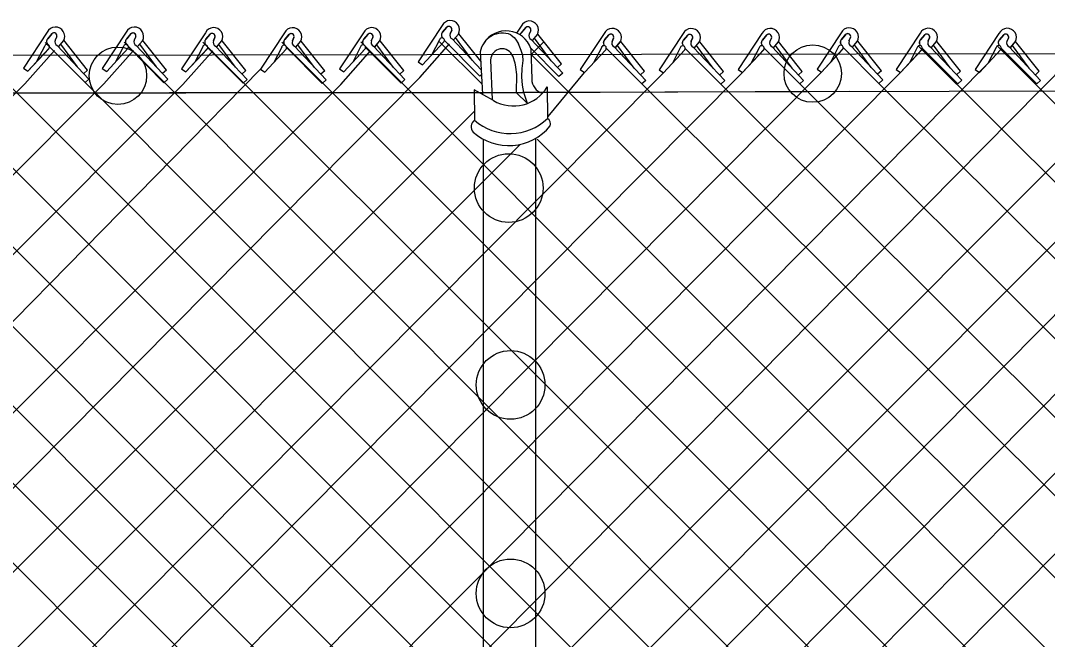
# Model space of a CAD drawing. Extents: x 0 to 1270, y 0 to 830.
# Drawn here: x 416.1 to 468.5, y 407.1 to 438.7 of the extents above; entities that cross this region are included whole.
import ezdxf

# ---------------------------------------------------------------- set-up
doc = ezdxf.new("R2010")
doc.units = 0
doc.layers.add('sb_Chainlink Fence', color=7, linetype='Continuous')
doc.layers.add('sb_Existing Structural Steel', color=7, linetype='Continuous')

msp = doc.modelspace()

# ---------------------------------------------------------------- linework, layer by layer
at = {"layer": 'sb_Chainlink Fence'}
for p, q in [((437.617, 438.428), (436.399, 436.583)), ((437.641, 438.093), (437.863, 438.357)), ((437.843, 438.335), (437.641, 438.093)), ((441.645, 438.405), (441.409, 438.047)), ((417.479, 438.095), (416.261, 436.251)), ((417.503, 437.761), (417.726, 438.024)), ((417.705, 438.003), (417.503, 437.761)), ((417.966, 437.86), (417.884, 437.683)), ((417.885, 437.689), (417.966, 437.856)), ((421.506, 438.092), (420.287, 436.248)), ((421.53, 437.758), (421.752, 438.021)), ((421.732, 438), (421.53, 437.758)), ((421.993, 437.857), (421.911, 437.68)), ((421.911, 437.686), (421.992, 437.853)), ((425.545, 438.068), (424.327, 436.224)), ((425.569, 437.734), (425.791, 437.997)), ((425.771, 437.976), (425.569, 437.734)), ((426.032, 437.833), (425.95, 437.656)), ((425.95, 437.662), (426.031, 437.829)), ((429.572, 438.058), (428.353, 436.214)), ((429.595, 437.724), (429.818, 437.987)), ((429.797, 437.966), (429.595, 437.724)), ((430.058, 437.823), (429.977, 437.646)), ((429.977, 437.652), (430.058, 437.819)), ((433.599, 438.066), (432.38, 436.222)), ((433.622, 437.732), (433.845, 437.996)), ((433.824, 437.974), (433.622, 437.732)), ((434.086, 437.831), (434.004, 437.654)), ((434.004, 437.66), (434.085, 437.827)), ((438.104, 438.192), (438.022, 438.015)), ((438.023, 438.022), (438.104, 438.188)), ((438.196, 437.698), (438.443, 437.991)), ((438.199, 437.702), (438.445, 437.992)), ((439.154, 436.661), (438.306, 437.816)), ((438.443, 437.991), (438.461, 438.025)), ((438.461, 438.025), (438.477, 438.061)), ((439.584, 436.609), (438.467, 438.013)), ((441.575, 437.959), (441.892, 438.334)), ((441.871, 438.313), (441.669, 438.071)), ((442.132, 438.17), (442.051, 437.993)), ((442.051, 437.999), (442.132, 438.166)), ((442.224, 437.675), (442.472, 437.969)), ((442.227, 437.68), (442.473, 437.97)), ((442.472, 437.969), (442.49, 438.003)), ((442.49, 438.003), (442.505, 438.039)), ((443.702, 436.473), (442.496, 437.99)), ((445.874, 438.029), (444.656, 436.185)), ((445.898, 437.695), (446.121, 437.958)), ((446.1, 437.937), (445.898, 437.695)), ((449.901, 438.019), (448.683, 436.174)), ((449.925, 437.685), (450.147, 437.948)), ((450.127, 437.926), (449.925, 437.685)), ((453.928, 438.027), (452.71, 436.183)), ((453.952, 437.693), (454.175, 437.956)), ((454.154, 437.935), (453.952, 437.693)), ((457.959, 438.057), (456.741, 436.213)), ((457.983, 437.723), (458.206, 437.986)), ((458.185, 437.965), (457.983, 437.723)), ((458.446, 437.822), (458.365, 437.645)), ((458.365, 437.651), (458.446, 437.818)), ((461.988, 438.035), (460.77, 436.19)), ((462.012, 437.7), (462.234, 437.964)), ((462.214, 437.942), (462.012, 437.7)), ((466.014, 438.032), (464.796, 436.187)), ((466.038, 437.697), (466.261, 437.961)), ((466.24, 437.939), (466.038, 437.697)), ((389.205, 437.524), (445.861, 380.882)), ((393.229, 437.531), (450.281, 380.603)), ((397.252, 437.537), (453.903, 380.752)), ((401.276, 437.544), (458.198, 380.527)), ((405.3, 437.551), (462.071, 380.786)), ((409.324, 437.558), (465.4, 381.439)), ((413.347, 437.565), (469.714, 381.153)), ((417.341, 437.367), (416.935, 436.592)), ((417.371, 437.571), (473.999, 380.847)), ((417.591, 437.342), (419.405, 435.52)), ((417.99, 437.413), (419.603, 435.7)), ((418.058, 437.365), (418.305, 437.658)), ((418.061, 437.37), (418.307, 437.659)), ((419.016, 436.329), (418.168, 437.484)), ((418.305, 437.658), (418.324, 437.692)), ((418.324, 437.692), (418.339, 437.729)), ((419.536, 436.163), (418.329, 437.68)), ((421.367, 437.364), (420.961, 436.589)), ((421.395, 437.578), (478.012, 380.883)), ((421.618, 437.339), (423.432, 435.517)), ((422.017, 437.41), (423.629, 435.697)), ((422.084, 437.362), (422.332, 437.655)), ((422.088, 437.367), (422.333, 437.656)), ((423.043, 436.326), (422.194, 437.481)), ((422.332, 437.655), (422.35, 437.689)), ((422.35, 437.689), (422.366, 437.726)), ((423.562, 436.16), (422.356, 437.677)), ((425.406, 437.341), (425, 436.565)), ((425.418, 437.585), (481.261, 381.775)), ((425.657, 437.315), (427.471, 435.494)), ((426.056, 437.386), (427.668, 435.673)), ((426.123, 437.338), (426.371, 437.632)), ((426.127, 437.343), (426.372, 437.633)), ((427.082, 436.302), (426.233, 437.457)), ((426.371, 437.632), (426.389, 437.666)), ((426.389, 437.666), (426.405, 437.702)), ((427.601, 436.136), (426.395, 437.653)), ((429.433, 437.33), (429.027, 436.555)), ((429.442, 437.592), (485.353, 381.664)), ((429.684, 437.305), (431.497, 435.483)), ((430.082, 437.376), (431.695, 435.663)), ((430.15, 437.328), (430.398, 437.621)), ((430.153, 437.333), (430.399, 437.622)), ((431.109, 436.292), (430.26, 437.447)), ((430.398, 437.621), (430.416, 437.655)), ((430.416, 437.655), (430.431, 437.692)), ((431.628, 436.126), (430.422, 437.643)), ((433.46, 437.339), (433.054, 436.563)), ((433.466, 437.598), (489.393, 381.626)), ((433.711, 437.313), (435.524, 435.492)), ((434.11, 437.384), (435.722, 435.671)), ((434.177, 437.337), (434.425, 437.63)), ((434.18, 437.341), (434.426, 437.631)), ((435.136, 436.3), (434.287, 437.455)), ((434.425, 437.63), (434.443, 437.664)), ((434.443, 437.664), (434.459, 437.7)), ((435.655, 436.134), (434.449, 437.651)), ((436.471, 435.789), (437.989, 437.498)), ((436.622, 436.431), (437.707, 437.6)), ((436.622, 436.431), (437.7, 437.593)), ((437.478, 437.7), (437.073, 436.924)), ((437.49, 437.605), (439.636, 435.458)), ((437.729, 437.674), (439.543, 435.853)), ((438.128, 437.746), (439.604, 436.178)), ((442.121, 436.918), (442.817, 437.614)), ((442.156, 437.723), (443.769, 436.01)), ((443.182, 436.639), (442.334, 437.794)), ((445.736, 437.301), (445.33, 436.526)), ((446.361, 437.794), (446.279, 437.617)), ((446.28, 437.623), (446.361, 437.79)), ((446.385, 437.347), (447.998, 435.634)), ((446.453, 437.299), (446.701, 437.592)), ((446.456, 437.304), (446.702, 437.593)), ((447.411, 436.263), (446.563, 437.418)), ((446.701, 437.592), (446.719, 437.626)), ((446.719, 437.626), (446.734, 437.663)), ((447.931, 436.097), (446.724, 437.614)), ((449.762, 437.291), (449.357, 436.515)), ((450.388, 437.784), (450.306, 437.606)), ((450.307, 437.613), (450.388, 437.78)), ((450.412, 437.337), (452.025, 435.623)), ((450.48, 437.289), (450.727, 437.582)), ((450.483, 437.293), (450.729, 437.583)), ((451.438, 436.253), (450.59, 437.407)), ((450.727, 437.582), (450.745, 437.616)), ((450.745, 437.616), (450.761, 437.653)), ((451.958, 436.086), (450.751, 437.604)), ((453.79, 437.299), (453.384, 436.524)), ((454.415, 437.792), (454.333, 437.615)), ((454.334, 437.621), (454.415, 437.788)), ((454.439, 437.345), (456.052, 435.632)), ((454.507, 437.297), (454.754, 437.59)), ((454.51, 437.302), (454.756, 437.591)), ((455.465, 436.261), (454.617, 437.416)), ((454.754, 437.59), (454.773, 437.624)), ((454.773, 437.624), (454.788, 437.661)), ((455.985, 436.095), (454.778, 437.612)), ((457.821, 437.329), (457.415, 436.553)), ((458.072, 437.304), (459.885, 435.482)), ((458.47, 437.375), (460.083, 435.662)), ((458.538, 437.327), (458.786, 437.62)), ((458.541, 437.332), (458.787, 437.621)), ((459.496, 436.291), (458.648, 437.446)), ((458.786, 437.62), (458.804, 437.654)), ((458.804, 437.654), (458.819, 437.691)), ((460.016, 436.125), (458.81, 437.642)), ((461.849, 437.307), (461.443, 436.531)), ((461.922, 437.356), (517.896, 381.66)), ((462.475, 437.799), (462.393, 437.622)), ((462.393, 437.628), (462.475, 437.795)), ((462.499, 437.353), (464.112, 435.639)), ((462.566, 437.305), (462.814, 437.598)), ((462.57, 437.309), (462.815, 437.599)), ((463.525, 436.268), (462.676, 437.423)), ((462.814, 437.598), (462.832, 437.632)), ((462.832, 437.632), (462.848, 437.668)), ((464.044, 436.102), (462.838, 437.62)), ((465.876, 437.304), (465.47, 436.528)), ((465.951, 437.357), (522.725, 380.546)), ((466.501, 437.797), (466.419, 437.619)), ((466.42, 437.626), (466.501, 437.792)), ((466.525, 437.35), (468.138, 435.636)), ((466.593, 437.302), (466.84, 437.595)), ((466.596, 437.306), (466.842, 437.596)), ((467.551, 436.265), (466.703, 437.42)), ((466.84, 437.595), (466.859, 437.629)), ((466.859, 437.629), (466.874, 437.665)), ((468.071, 436.099), (466.864, 437.617)), ((416.333, 435.457), (417.851, 437.166)), ((416.484, 436.098), (417.569, 437.267)), ((416.484, 436.098), (417.562, 437.26)), ((418.555, 381.01), (474.616, 437.169)), ((420.36, 435.454), (421.877, 437.163)), ((420.51, 436.095), (421.595, 437.264)), ((420.51, 436.095), (421.588, 437.257)), ((422.602, 381.022), (478.653, 437.175)), ((424.399, 435.43), (425.916, 437.139)), ((424.55, 436.072), (425.634, 437.24)), ((424.55, 436.072), (425.628, 437.233)), ((428.576, 436.061), (429.661, 437.23)), ((428.576, 436.061), (429.654, 437.223)), ((432.452, 435.428), (433.97, 437.137)), ((432.603, 436.07), (433.688, 437.238)), ((432.603, 436.07), (433.681, 437.231)), ((442.153, 437.255), (443.571, 435.831)), ((442.197, 436.928), (498.094, 381.015)), ((444.879, 436.032), (445.964, 437.201)), ((444.879, 436.032), (445.957, 437.194)), ((445.987, 437.276), (447.8, 435.454)), ((448.906, 436.022), (449.991, 437.191)), ((448.906, 436.022), (449.984, 437.184)), ((450.013, 437.266), (451.827, 435.444)), ((452.933, 436.03), (454.018, 437.199)), ((452.933, 436.03), (454.011, 437.192)), ((454.04, 437.274), (455.854, 435.452)), ((456.964, 436.06), (458.049, 437.229)), ((456.964, 436.06), (458.042, 437.222)), ((460.993, 436.038), (462.077, 437.207)), ((460.993, 436.038), (462.071, 437.2)), ((462.1, 437.281), (463.914, 435.46)), ((465.019, 436.035), (466.104, 437.204)), ((465.019, 436.035), (466.097, 437.197)), ((466.126, 437.278), (467.94, 435.457)), ((410.367, 380.911), (465.561, 436.619)), ((414.499, 380.886), (469.582, 436.619)), ((416.261, 436.251), (416.484, 436.098)), ((420.287, 436.248), (420.51, 436.095)), ((436.399, 436.583), (436.622, 436.431)), ((443.702, 436.473), (443.504, 436.294)), ((375.283, 382.141), (428.353, 436.214)), ((383.338, 382.166), (436.471, 435.789)), ((393.94, 380.719), (448.906, 436.022)), ((398.147, 380.886), (452.933, 436.03)), ((402.03, 380.736), (456.964, 436.06)), ((406.111, 380.761), (460.993, 436.038)), ((419.536, 436.163), (419.338, 435.983)), ((423.562, 436.16), (423.364, 435.98)), ((424.327, 436.224), (424.55, 436.072)), ((426.937, 381.311), (481.119, 436.06)), ((427.601, 436.136), (427.403, 435.957)), ((428.353, 436.214), (428.576, 436.061)), ((430.361, 380.778), (485.147, 436.038)), ((431.628, 436.126), (431.43, 435.946)), ((432.38, 436.222), (432.603, 436.07)), ((434.443, 380.918), (489.173, 436.035)), ((435.655, 436.134), (435.457, 435.955)), ((438.186, 380.559), (493.213, 436.011)), ((439.614, 435.917), (439.543, 435.853)), ((443.021, 433.787), (444.879, 436.032)), ((443.769, 436.01), (443.571, 435.831)), ((444.656, 436.185), (444.879, 436.032)), ((447.931, 436.097), (447.733, 435.917)), ((448.683, 436.174), (448.906, 436.022)), ((451.958, 436.086), (451.76, 435.907)), ((452.71, 436.183), (452.933, 436.03)), ((455.985, 436.095), (455.787, 435.915)), ((456.741, 436.213), (456.964, 436.06)), ((460.016, 436.125), (459.818, 435.945)), ((460.77, 436.19), (460.993, 436.038)), ((464.044, 436.102), (463.846, 435.923)), ((464.796, 436.187), (465.019, 436.035)), ((468.071, 436.099), (467.873, 435.92)), ((363.198, 382.169), (416.333, 435.457)), ((367.225, 382.179), (420.36, 435.454)), ((371.252, 382.171), (424.399, 435.43)), ((379.312, 382.163), (432.452, 435.428)), ((419.603, 435.7), (419.405, 435.52)), ((423.629, 435.697), (423.432, 435.517)), ((427.668, 435.673), (427.471, 435.494)), ((431.695, 435.663), (431.497, 435.483)), ((435.722, 435.671), (435.524, 435.492)), ((447.998, 435.634), (447.8, 435.454)), ((447.8, 435.454), (501.834, 381.554)), ((452.025, 435.623), (451.827, 435.444)), ((451.827, 435.444), (505.836, 381.554)), ((456.052, 435.632), (455.854, 435.452)), ((455.854, 435.452), (510.004, 381.371)), ((460.083, 435.662), (459.885, 435.482)), ((459.885, 435.482), (513.662, 381.87)), ((464.112, 435.639), (463.914, 435.46)), ((468.138, 435.636), (467.94, 435.457)), ((387.349, 382.173), (439.252, 434.049)), ((442.467, 432.628), (493.889, 381.126)), ((390.893, 381.616), (441.594, 432.361))]:
    msp.add_line(p, q, dxfattribs=at)
msp.add_lwpolyline([(269.933, 434.85), (441.732, 435.023), (453.58, 435.061), (458.405, 435.084)], dxfattribs=at)
for centre, radius, start, end in [((417.899, 437.888), 0.468, 330.7731, 153.6798), ((421.925, 437.885), 0.468, 330.7731, 153.6798), ((438.036, 438.22), 0.468, 330.7731, 153.6798), ((437.959, 438.238), 0.152, 342.5148, 140.1368), ((437.96, 438.239), 0.152, 340.7344, 129.2174), ((442.065, 438.198), 0.468, 330.7731, 153.6798), ((441.988, 438.216), 0.152, 342.5148, 140.1368), ((441.988, 438.216), 0.152, 340.7344, 129.2174), ((417.822, 437.905), 0.152, 342.5148, 140.1368), ((417.822, 437.906), 0.152, 340.7344, 129.2174), ((421.848, 437.902), 0.152, 342.5148, 140.1368), ((421.848, 437.903), 0.152, 340.7344, 129.2174), ((425.964, 437.861), 0.468, 330.7731, 153.6798), ((425.887, 437.879), 0.152, 342.5148, 140.1368), ((425.888, 437.879), 0.152, 340.7344, 129.2174), ((429.991, 437.851), 0.468, 330.7731, 153.6798), ((429.914, 437.868), 0.152, 342.5148, 140.1368), ((429.914, 437.869), 0.152, 340.7344, 129.2174), ((434.018, 437.859), 0.468, 330.7731, 153.6798), ((433.941, 437.877), 0.152, 342.5148, 140.1368), ((433.941, 437.877), 0.152, 340.7344, 129.2174), ((437.771, 437.952), 0.192, 140.2017, 233.0053), ((437.776, 437.952), 0.195, 133.6672, 232.2344), ((438.216, 437.936), 0.209, 156.4833, 245.1578), ((442.244, 437.913), 0.209, 156.4833, 245.1578), ((446.294, 437.822), 0.468, 330.7731, 153.6798), ((446.217, 437.839), 0.152, 342.5148, 140.1368), ((446.217, 437.84), 0.152, 340.7344, 129.2174), ((450.32, 437.812), 0.468, 330.7731, 153.6798), ((450.243, 437.829), 0.152, 342.5148, 140.1368), ((450.244, 437.83), 0.152, 340.7344, 129.2174), ((454.347, 437.82), 0.468, 330.7731, 153.6798), ((454.27, 437.838), 0.152, 342.5148, 140.1368), ((454.271, 437.838), 0.152, 340.7344, 129.2174), ((458.379, 437.85), 0.468, 330.7731, 153.6798), ((458.302, 437.867), 0.152, 342.5148, 140.1368), ((458.302, 437.868), 0.152, 340.7344, 129.2174), ((462.407, 437.827), 0.468, 330.7731, 153.6798), ((462.33, 437.845), 0.152, 342.5148, 140.1368), ((462.331, 437.846), 0.152, 340.7344, 129.2174), ((466.433, 437.824), 0.468, 330.7731, 153.6798), ((466.356, 437.842), 0.152, 342.5148, 140.1368), ((466.357, 437.843), 0.152, 340.7344, 129.2174), ((417.467, 437.345), 0.128, 319.0215, 170.0696), ((417.633, 437.619), 0.192, 140.2017, 233.0053), ((417.638, 437.619), 0.195, 133.6672, 232.2344), ((418.078, 437.603), 0.209, 156.4833, 245.1578), ((421.493, 437.342), 0.128, 319.0215, 170.0696), ((421.659, 437.616), 0.192, 140.2017, 233.0053), ((421.665, 437.616), 0.195, 133.6672, 232.2344), ((422.105, 437.6), 0.209, 156.4833, 245.1578), ((425.532, 437.319), 0.128, 319.0215, 170.0696), ((425.698, 437.592), 0.192, 140.2017, 233.0053), ((425.704, 437.593), 0.195, 133.6672, 232.2344), ((426.144, 437.576), 0.209, 156.4833, 245.1578), ((429.559, 437.308), 0.128, 319.0215, 170.0696), ((429.725, 437.582), 0.192, 140.2017, 233.0053), ((429.73, 437.582), 0.195, 133.6672, 232.2344), ((430.17, 437.566), 0.209, 156.4833, 245.1578), ((433.586, 437.317), 0.128, 319.0215, 170.0696), ((433.752, 437.59), 0.192, 140.2017, 233.0053), ((433.757, 437.591), 0.195, 133.6672, 232.2344), ((434.198, 437.574), 0.209, 156.4833, 245.1578), ((437.604, 437.678), 0.128, 319.0215, 170.0696), ((445.862, 437.279), 0.128, 319.0215, 170.0696), ((446.028, 437.553), 0.192, 140.2017, 233.0053), ((446.033, 437.553), 0.195, 133.6672, 232.2344), ((446.473, 437.537), 0.209, 156.4833, 245.1578), ((449.888, 437.269), 0.128, 319.0215, 170.0696), ((450.055, 437.543), 0.192, 140.2017, 233.0053), ((450.06, 437.543), 0.195, 133.6672, 232.2344), ((450.5, 437.527), 0.209, 156.4833, 245.1578), ((453.916, 437.277), 0.128, 319.0215, 170.0696), ((454.082, 437.551), 0.192, 140.2017, 233.0053), ((454.087, 437.551), 0.195, 133.6672, 232.2344), ((454.527, 437.535), 0.209, 156.4833, 245.1578), ((457.947, 437.307), 0.128, 319.0215, 170.0696), ((458.113, 437.581), 0.192, 140.2017, 233.0053), ((458.118, 437.581), 0.195, 133.6672, 232.2344), ((458.558, 437.565), 0.209, 156.4833, 245.1578), ((461.975, 437.285), 0.128, 319.0215, 170.0696), ((462.141, 437.559), 0.192, 140.2017, 233.0053), ((462.147, 437.559), 0.195, 133.6672, 232.2344), ((462.587, 437.543), 0.209, 156.4833, 245.1578), ((466.002, 437.282), 0.128, 319.0215, 170.0696), ((466.168, 437.556), 0.192, 140.2017, 233.0053), ((466.173, 437.556), 0.195, 133.6672, 232.2344), ((466.613, 437.54), 0.209, 156.4833, 245.1578)]:
    msp.add_arc(centre, radius, start, end, dxfattribs=at)
at = {"layer": 'sb_Existing Structural Steel'}
for p, q in [((441.116, 437.961), (441.23, 437.875)), ((441.23, 437.875), (441.288, 437.823)), ((441.288, 437.823), (441.364, 437.735)), ((265.287, 436.674), (831.299, 437.616)), ((441.364, 437.735), (441.511, 437.496)), ((441.655, 437.157), (441.511, 437.496)), ((439.56, 437.084), (439.671, 434.934)), ((441.203, 436.904), (441.318, 436.53)), ((441.725, 436.899), (441.655, 437.157)), ((441.743, 436.644), (441.725, 436.899)), ((442.147, 437.26), (442.183, 435.703)), ((440.086, 436.674), (440.173, 434.667)), ((441.318, 436.53), (441.362, 436.315)), ((441.362, 436.315), (441.416, 435.934)), ((441.699, 436.238), (441.743, 436.644)), ((441.416, 435.934), (441.388, 435.015)), ((441.674, 435.823), (441.699, 436.238)), ((441.709, 435.384), (441.674, 435.823)), ((441.782, 435.012), (441.709, 435.384)), ((442.978, 435.302), (442.991, 433.69)), ((439.252, 435.146), (439.26, 433.604)), ((440.232, 434.605), (439.252, 435.146)), ((441.962, 434.456), (441.388, 435.015)), ((441.962, 434.456), (441.782, 435.012)), ((439.728, 377.824), (439.728, 432.624)), ((442.403, 377.792), (442.403, 432.673))]:
    msp.add_line(p, q, dxfattribs=at)
msp.add_lwpolyline([(831.288, 435.728), (499.698, 435.153), (441.732, 435.023), (261.566, 434.845)], dxfattribs=at)
for centre, radius in [((421.081, 435.872), 1.465), ((456.517, 435.98), 1.465), ((441.015, 430.142), 1.752), ((441.105, 420.097), 1.752), ((441.105, 409.458), 1.752)]:
    msp.add_circle(centre, radius, dxfattribs=at)
for centre, radius, start, end in [((440.69, 436.899), 1.145, 68.1654, 170.6901), ((440.875, 436.813), 1.349, 19.3694, 147.4702), ((440.672, 436.659), 0.587, 20.3872, 178.5474), ((441.252, 436.346), 2.018, 239.6437, 328.8146), ((442.925, 435.699), 0.742, 179.6928, 255.2815), ((441.077, 435.665), 2.748, 228.5933, 314.1189), ((442.816, 433.419), 0.322, 339.5752, 57.1594), ((439.524, 433.271), 0.425, 128.4858, 220.3398), ((441.01, 435.025), 2.719, 228.2691, 320.8188)]:
    msp.add_arc(centre, radius, start, end, dxfattribs=at)

doc.saveas('drawing.dxf')
